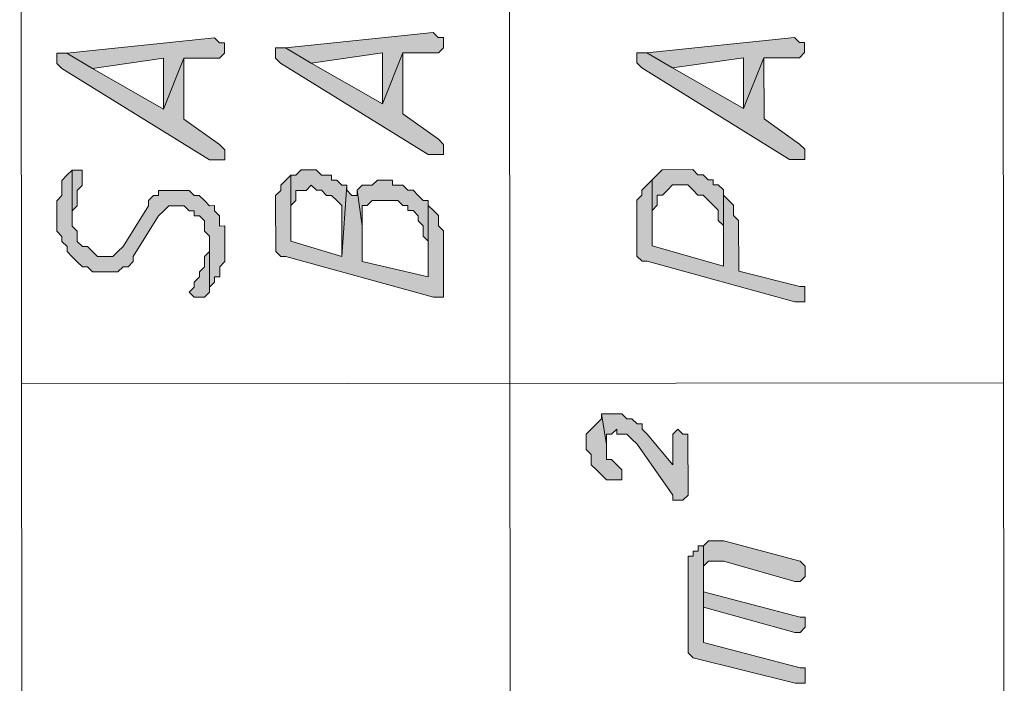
# Model space of a CAD drawing. Header units: inches. Extents: x -5850 to 5646, y 8947 to 13007.
# Tile 457 of 548: x -1246 to -1165, y 10763 to 10819. Entities that reach past the tile are written whole.
import ezdxf

# ---------------------------------------------------------------- set-up
doc = ezdxf.new("R2010")
doc.units = ezdxf.units.IN
doc.header["$MEASUREMENT"] = 0
for name, color, linetype in [('at_Entity', 7, 'Continuous'), ('at_Rect', 7, 'Continuous'), ('at_Solid', 7, 'Continuous')]:
    doc.layers.add(name, color=color, linetype=linetype)

msp = doc.modelspace()

# ---------------------------------------------------------------- hatches: boundary and pattern name
at = {"layer": 'at_Solid', "lineweight": 20}
for points in [[(-1242.493, 10815.804), (-1240.378, 10814.54), (-1234.468, 10815.388), (-1234.464, 10811.166), (-1232.778, 10815.389), (-1229.823, 10815.392), (-1229.399, 10815.816), (-1229.4, 10816.664), (-1229.824, 10816.663), (-1230.243, 10817.081)], [(-1224.331, 10816.244), (-1222.216, 10814.975), (-1216.3, 10815.828), (-1216.297, 10811.606), (-1214.616, 10815.829), (-1211.655, 10815.832), (-1211.232, 10816.256), (-1211.233, 10817.098), (-1211.656, 10817.098), (-1212.081, 10817.521)], [(-1194.34, 10815.847), (-1192.226, 10814.583), (-1186.316, 10815.431), (-1186.312, 10811.209), (-1184.62, 10815.432), (-1181.665, 10815.435), (-1181.247, 10815.859), (-1181.248, 10816.707), (-1181.666, 10816.706), (-1182.09, 10817.124)], [(-1225.172, 10815.82), (-1225.172, 10815.396), (-1224.753, 10814.973), (-1212.495, 10807.383), (-1211.224, 10807.384), (-1211.225, 10808.232), (-1211.649, 10808.655), (-1214.612, 10810.76), (-1214.616, 10815.829), (-1216.297, 10811.606), (-1222.216, 10814.975), (-1224.331, 10816.244), (-1225.173, 10816.244)], [(-1243.334, 10815.38), (-1243.334, 10814.956), (-1242.915, 10814.538), (-1230.657, 10806.943), (-1229.391, 10806.944), (-1229.392, 10807.792), (-1229.816, 10808.215), (-1232.774, 10810.32), (-1232.778, 10815.389), (-1234.464, 10811.166), (-1240.378, 10814.54), (-1242.493, 10815.804), (-1243.335, 10815.804)], [(-1195.182, 10815.423), (-1195.182, 10814.999), (-1194.758, 10814.581), (-1182.505, 10806.986), (-1181.239, 10806.987), (-1181.24, 10807.835), (-1181.658, 10808.258), (-1184.616, 10810.363), (-1184.62, 10815.432), (-1186.312, 10811.209), (-1192.226, 10814.583), (-1194.34, 10815.847), (-1195.182, 10815.847)], [(-1243.323, 10802.286), (-1243.322, 10801.021), (-1242.903, 10800.597), (-1242.903, 10800.173), (-1242.478, 10799.756), (-1242.478, 10799.332), (-1242.054, 10798.908), (-1241.63, 10798.49), (-1241.206, 10798.067), (-1240.787, 10798.067), (-1240.363, 10797.644), (-1238.25, 10797.646), (-1237.832, 10798.07), (-1237.408, 10798.07), (-1236.985, 10798.495), (-1236.985, 10798.913), (-1234.88, 10802.294), (-1234.457, 10802.718), (-1234.033, 10803.142), (-1232.767, 10803.143), (-1232.343, 10802.72), (-1231.919, 10802.72), (-1231.919, 10802.297), (-1231.495, 10802.297), (-1231.077, 10801.874), (-1231.076, 10801.032), (-1230.652, 10800.608), (-1230.647, 10795.963), (-1230.648, 10796.387), (-1230.224, 10796.805), (-1230.225, 10797.229), (-1229.807, 10797.23), (-1229.807, 10798.077), (-1229.384, 10798.501), (-1229.387, 10801.457), (-1229.81, 10801.456), (-1229.811, 10802.299), (-1230.23, 10802.722), (-1230.23, 10803.146), (-1230.654, 10803.145), (-1231.078, 10803.569), (-1231.497, 10803.987), (-1231.92, 10803.986), (-1232.345, 10804.41), (-1234.882, 10804.407), (-1234.882, 10803.984), (-1235.3, 10803.983), (-1235.723, 10803.565), (-1235.723, 10803.141), (-1237.833, 10799.76), (-1238.251, 10799.335), (-1238.675, 10798.911), (-1239.946, 10798.91), (-1240.365, 10799.334), (-1240.789, 10799.757), (-1241.207, 10799.757), (-1241.631, 10800.175), (-1241.632, 10801.022), (-1242.056, 10801.446), (-1242.06, 10806.091), (-1242.484, 10805.667), (-1242.907, 10805.242), (-1242.906, 10803.976), (-1243.324, 10803.558), (-1243.323, 10802.71)], [(-1242.06, 10806.091), (-1242.057, 10801.864), (-1242.057, 10802.711), (-1241.634, 10803.136), (-1241.635, 10804.401), (-1241.212, 10804.826), (-1241.212, 10805.244), (-1241.213, 10806.091), (-1241.636, 10806.091)], [(-1225.161, 10803.15), (-1225.158, 10799.771), (-1225.158, 10799.347), (-1224.739, 10798.924), (-1224.315, 10798.924), (-1212.061, 10795.556), (-1211.213, 10795.557), (-1211.217, 10799.783), (-1211.218, 10801.049), (-1211.642, 10801.473), (-1211.643, 10802.315), (-1212.067, 10802.738), (-1212.492, 10803.162), (-1212.492, 10803.585), (-1212.486, 10797.245), (-1217.975, 10798.512), (-1217.977, 10801.467), (-1218.404, 10804.422), (-1218.403, 10803.998), (-1218.827, 10803.998), (-1219.251, 10804.421), (-1219.252, 10804.845), (-1219.67, 10798.928), (-1223.893, 10800.19), (-1223.898, 10805.683), (-1224.321, 10805.259), (-1224.744, 10804.84), (-1224.744, 10804.417), (-1225.162, 10803.992), (-1225.161, 10803.574)], [(-1223.898, 10805.683), (-1223.895, 10803.151), (-1223.472, 10803.576), (-1223.473, 10804.418), (-1222.631, 10804.418), (-1222.207, 10804.843), (-1221.783, 10804.419), (-1221.359, 10804.42), (-1220.941, 10803.996), (-1220.517, 10803.996), (-1220.093, 10803.579), (-1219.674, 10803.155), (-1219.67, 10798.928), (-1219.252, 10804.845), (-1219.675, 10804.845), (-1220.094, 10805.263), (-1220.518, 10805.262), (-1220.518, 10805.686), (-1221.36, 10805.685), (-1221.784, 10806.109), (-1223.05, 10806.108), (-1223.474, 10805.683)], [(-1193.907, 10805.286), (-1193.905, 10802.754), (-1193.481, 10803.179), (-1193.482, 10804.021), (-1193.058, 10804.021), (-1192.641, 10804.445), (-1192.217, 10804.869), (-1190.951, 10804.87), (-1190.527, 10804.447), (-1190.103, 10804.024), (-1189.679, 10804.024), (-1189.261, 10803.606), (-1188.836, 10803.183), (-1188.412, 10802.759), (-1188.411, 10801.912), (-1187.987, 10801.494), (-1187.984, 10798.115), (-1187.99, 10804.449), (-1188.414, 10804.873), (-1188.838, 10804.872), (-1188.838, 10805.291), (-1189.262, 10805.29), (-1189.681, 10805.714), (-1190.104, 10805.713), (-1190.529, 10806.137), (-1193.06, 10806.134), (-1193.484, 10805.71)], [(-1218.404, 10804.422), (-1217.977, 10801.467), (-1217.979, 10803.157), (-1217.56, 10803.157), (-1217.137, 10803.581), (-1215.024, 10803.583), (-1214.605, 10803.16), (-1214.181, 10803.16), (-1214.181, 10802.736), (-1213.757, 10802.737), (-1213.333, 10802.313), (-1213.332, 10801.889), (-1212.908, 10801.472), (-1212.907, 10800.624), (-1212.489, 10800.201), (-1212.486, 10797.245), (-1212.492, 10803.585), (-1212.91, 10803.585), (-1213.334, 10804.003), (-1213.758, 10804.426), (-1214.182, 10804.426), (-1214.606, 10804.849), (-1215.449, 10804.849), (-1215.449, 10805.267), (-1216.715, 10805.266), (-1217.138, 10804.847), (-1217.98, 10804.846)], [(-1195.171, 10802.753), (-1195.168, 10799.374), (-1195.167, 10798.95), (-1194.743, 10798.532), (-1194.325, 10798.533), (-1182.071, 10795.159), (-1181.229, 10795.159), (-1181.229, 10796.007), (-1181.23, 10796.431), (-1181.648, 10796.431), (-1186.718, 10797.692), (-1186.722, 10801.913), (-1187.146, 10802.337), (-1187.147, 10803.184), (-1187.571, 10803.608), (-1187.989, 10804.026), (-1187.99, 10804.449), (-1187.984, 10798.115), (-1193.902, 10799.799), (-1193.907, 10805.286), (-1194.331, 10804.867), (-1194.748, 10804.443), (-1194.748, 10804.019), (-1195.172, 10803.601), (-1195.171, 10803.177)], [(-1232.337, 10795.961), (-1231.913, 10795.538), (-1231.071, 10795.539), (-1230.647, 10795.963), (-1230.651, 10800.184), (-1230.65, 10799.342), (-1231.074, 10798.918), (-1231.073, 10798.076), (-1231.491, 10797.652), (-1231.491, 10797.228), (-1231.914, 10796.804), (-1231.914, 10796.386)], [(-1199.381, 10783.739), (-1199.38, 10782.897), (-1198.956, 10782.474), (-1198.955, 10781.626), (-1198.531, 10781.209), (-1198.107, 10780.785), (-1197.688, 10780.362), (-1196.422, 10780.363), (-1196.423, 10781.21), (-1196.842, 10781.628), (-1197.266, 10782.052), (-1197.69, 10782.051), (-1197.691, 10783.323), (-1198.111, 10785.854), (-1198.111, 10785.43), (-1198.534, 10785.012), (-1198.958, 10784.587), (-1199.381, 10784.163)], [(-1198.111, 10785.854), (-1197.691, 10783.323), (-1197.691, 10784.165), (-1197.268, 10784.165), (-1196.844, 10784.589), (-1196.844, 10784.166), (-1196.002, 10784.166), (-1195.578, 10783.743), (-1195.153, 10783.325), (-1192.194, 10779.101), (-1192.194, 10778.677), (-1191.352, 10778.678), (-1190.928, 10779.102), (-1190.933, 10784.171), (-1191.357, 10784.17), (-1191.775, 10784.594), (-1192.199, 10784.17), (-1192.196, 10781.632), (-1194.312, 10784.168), (-1194.731, 10784.591), (-1194.731, 10785.015), (-1195.155, 10785.015), (-1195.579, 10785.433), (-1196.003, 10785.432), (-1196.427, 10785.856), (-1197.693, 10785.854)], [(-1189.653, 10774.882), (-1189.649, 10769.813), (-1189.651, 10772.768), (-1189.652, 10773.192), (-1189.234, 10773.611), (-1187.962, 10773.612), (-1182.05, 10771.927), (-1181.626, 10771.928), (-1181.208, 10772.352), (-1181.209, 10772.776), (-1181.209, 10773.2), (-1181.628, 10773.617), (-1187.964, 10775.307), (-1189.235, 10775.306)], [(-1190.923, 10773.191), (-1190.917, 10766.008), (-1190.492, 10765.585), (-1182.042, 10763.479), (-1181.2, 10763.48), (-1181.201, 10764.327), (-1181.201, 10764.751), (-1181.62, 10764.751), (-1189.646, 10766.852), (-1189.653, 10774.882), (-1190.077, 10774.881), (-1190.077, 10774.457), (-1190.5, 10774.457), (-1190.5, 10774.033), (-1190.924, 10774.033), (-1190.923, 10773.609)], [(-1189.649, 10769.813), (-1182.046, 10767.706), (-1181.622, 10767.706), (-1181.204, 10768.131), (-1181.205, 10768.549), (-1181.205, 10768.973), (-1181.623, 10768.972), (-1189.65, 10771.079), (-1189.651, 10772.768)]]:
    msp.add_hatch(color=7, dxfattribs=at).paths.add_polyline_path(points)

# ---------------------------------------------------------------- linework, layer by layer
at = {"layer": 'at_Entity', "color": 7, "lineweight": 20}
for p, q in [((-1205.644, 10703.478), (-1205.864, 10949.738)), ((-1230.243, 10817.081), (-1242.493, 10815.804)), ((-1229.824, 10816.663), (-1230.243, 10817.081)), ((-1212.081, 10817.521), (-1224.331, 10816.244)), ((-1211.656, 10817.098), (-1212.081, 10817.521)), ((-1211.233, 10817.098), (-1211.656, 10817.098)), ((-1211.232, 10816.256), (-1211.233, 10817.098)), ((-1182.09, 10817.124), (-1194.34, 10815.847)), ((-1181.666, 10816.706), (-1182.09, 10817.124)), ((-1229.4, 10816.664), (-1229.824, 10816.663)), ((-1229.399, 10815.816), (-1229.4, 10816.664)), ((-1224.331, 10816.244), (-1225.173, 10816.244)), ((-1225.173, 10816.244), (-1225.172, 10815.82)), ((-1224.331, 10816.244), (-1222.216, 10814.975)), ((-1222.216, 10814.975), (-1224.331, 10816.244)), ((-1211.655, 10815.832), (-1211.232, 10816.256)), ((-1181.248, 10816.707), (-1181.666, 10816.706)), ((-1181.247, 10815.859), (-1181.248, 10816.707)), ((-1242.493, 10815.804), (-1243.335, 10815.804)), ((-1243.335, 10815.804), (-1243.334, 10815.38)), ((-1243.334, 10815.38), (-1243.334, 10814.956)), ((-1242.493, 10815.804), (-1240.378, 10814.54)), ((-1240.378, 10814.54), (-1242.493, 10815.804)), ((-1240.378, 10814.54), (-1234.468, 10815.388)), ((-1234.468, 10815.388), (-1234.464, 10811.166)), ((-1234.464, 10811.166), (-1232.778, 10815.389)), ((-1232.778, 10815.389), (-1234.464, 10811.166)), ((-1232.778, 10815.389), (-1229.823, 10815.392)), ((-1232.774, 10810.32), (-1232.778, 10815.389)), ((-1229.823, 10815.392), (-1229.399, 10815.816)), ((-1225.172, 10815.82), (-1225.172, 10815.396)), ((-1225.172, 10815.396), (-1224.753, 10814.973)), ((-1222.216, 10814.975), (-1216.3, 10815.828)), ((-1216.3, 10815.828), (-1216.297, 10811.606)), ((-1216.297, 10811.606), (-1214.616, 10815.829)), ((-1214.616, 10815.829), (-1216.297, 10811.606)), ((-1214.616, 10815.829), (-1211.655, 10815.832)), ((-1214.612, 10810.76), (-1214.616, 10815.829)), ((-1194.34, 10815.847), (-1195.182, 10815.847)), ((-1195.182, 10815.847), (-1195.182, 10815.423)), ((-1195.182, 10815.423), (-1195.182, 10814.999)), ((-1194.34, 10815.847), (-1192.226, 10814.583)), ((-1192.226, 10814.583), (-1194.34, 10815.847)), ((-1192.226, 10814.583), (-1186.316, 10815.431)), ((-1186.316, 10815.431), (-1186.312, 10811.209)), ((-1186.312, 10811.209), (-1184.62, 10815.432)), ((-1184.62, 10815.432), (-1186.312, 10811.209)), ((-1184.62, 10815.432), (-1181.665, 10815.435)), ((-1184.616, 10810.363), (-1184.62, 10815.432)), ((-1181.665, 10815.435), (-1181.247, 10815.859)), ((-1243.334, 10814.956), (-1242.915, 10814.538)), ((-1242.915, 10814.538), (-1230.657, 10806.943)), ((-1234.464, 10811.166), (-1240.378, 10814.54)), ((-1224.753, 10814.973), (-1212.495, 10807.383)), ((-1216.297, 10811.606), (-1222.216, 10814.975)), ((-1195.182, 10814.999), (-1194.758, 10814.581)), ((-1194.758, 10814.581), (-1182.505, 10806.986)), ((-1186.312, 10811.209), (-1192.226, 10814.583)), ((-1211.649, 10808.655), (-1214.612, 10810.76)), ((-1229.816, 10808.215), (-1232.774, 10810.32)), ((-1181.658, 10808.258), (-1184.616, 10810.363)), ((-1229.392, 10807.792), (-1229.816, 10808.215)), ((-1211.225, 10808.232), (-1211.649, 10808.655)), ((-1211.224, 10807.384), (-1211.225, 10808.232)), ((-1211.225, 10808.232), (-1211.225, 10808.232)), ((-1181.24, 10807.835), (-1181.658, 10808.258)), ((-1229.391, 10806.944), (-1229.392, 10807.792)), ((-1229.392, 10807.792), (-1229.392, 10807.792)), ((-1212.495, 10807.383), (-1211.224, 10807.384)), ((-1181.239, 10806.987), (-1181.24, 10807.835)), ((-1181.24, 10807.835), (-1181.24, 10807.835)), ((-1230.657, 10806.943), (-1229.391, 10806.944)), ((-1182.505, 10806.986), (-1181.239, 10806.987)), ((-1242.484, 10805.667), (-1242.907, 10805.242)), ((-1242.06, 10806.091), (-1242.484, 10805.667)), ((-1242.484, 10805.667), (-1242.484, 10805.667)), ((-1242.06, 10806.091), (-1242.057, 10801.864)), ((-1241.636, 10806.091), (-1242.06, 10806.091)), ((-1242.056, 10801.446), (-1242.06, 10806.091)), ((-1242.06, 10806.091), (-1242.06, 10806.091)), ((-1241.213, 10806.091), (-1241.636, 10806.091)), ((-1241.212, 10805.244), (-1241.213, 10806.091)), ((-1223.898, 10805.683), (-1224.321, 10805.259)), ((-1223.898, 10805.683), (-1223.895, 10803.151)), ((-1223.474, 10805.683), (-1223.898, 10805.683)), ((-1223.893, 10800.19), (-1223.898, 10805.683)), ((-1223.05, 10806.108), (-1223.474, 10805.683)), ((-1221.784, 10806.109), (-1223.05, 10806.108)), ((-1221.36, 10805.685), (-1221.784, 10806.109)), ((-1220.518, 10805.686), (-1221.36, 10805.685)), ((-1220.518, 10805.262), (-1220.518, 10805.686)), ((-1193.484, 10805.71), (-1193.907, 10805.286)), ((-1193.06, 10806.134), (-1193.484, 10805.71)), ((-1193.484, 10805.71), (-1193.484, 10805.71)), ((-1190.529, 10806.137), (-1193.06, 10806.134)), ((-1190.104, 10805.713), (-1190.529, 10806.137)), ((-1189.681, 10805.714), (-1190.104, 10805.713)), ((-1189.262, 10805.29), (-1189.681, 10805.714)), ((-1242.907, 10805.242), (-1242.906, 10803.976)), ((-1241.635, 10804.401), (-1241.212, 10804.826)), ((-1241.212, 10804.826), (-1241.212, 10805.244)), ((-1224.321, 10805.259), (-1224.744, 10804.84)), ((-1224.744, 10804.84), (-1224.744, 10804.417)), ((-1224.321, 10805.259), (-1224.321, 10805.259)), ((-1222.631, 10804.418), (-1222.207, 10804.843)), ((-1222.207, 10804.843), (-1222.207, 10804.843)), ((-1222.207, 10804.843), (-1221.783, 10804.419)), ((-1220.094, 10805.263), (-1220.518, 10805.262)), ((-1219.675, 10804.845), (-1220.094, 10805.263)), ((-1219.252, 10804.845), (-1219.675, 10804.845)), ((-1219.67, 10798.928), (-1219.252, 10804.845)), ((-1219.252, 10804.845), (-1219.67, 10798.928)), ((-1219.251, 10804.421), (-1219.252, 10804.845)), ((-1217.98, 10804.846), (-1218.404, 10804.422)), ((-1217.138, 10804.847), (-1217.98, 10804.846)), ((-1216.715, 10805.266), (-1217.138, 10804.847)), ((-1215.449, 10805.267), (-1216.715, 10805.266)), ((-1215.449, 10804.849), (-1215.449, 10805.267)), ((-1214.606, 10804.849), (-1215.449, 10804.849)), ((-1214.182, 10804.426), (-1214.606, 10804.849)), ((-1194.331, 10804.867), (-1194.748, 10804.443)), ((-1193.907, 10805.286), (-1194.331, 10804.867)), ((-1194.331, 10804.867), (-1194.331, 10804.867)), ((-1193.907, 10805.286), (-1193.905, 10802.754)), ((-1193.902, 10799.799), (-1193.907, 10805.286)), ((-1192.641, 10804.445), (-1192.217, 10804.869)), ((-1192.217, 10804.869), (-1190.951, 10804.87)), ((-1190.951, 10804.87), (-1190.527, 10804.447)), ((-1188.838, 10805.291), (-1189.262, 10805.29)), ((-1188.838, 10804.872), (-1188.838, 10805.291)), ((-1188.414, 10804.873), (-1188.838, 10804.872)), ((-1187.99, 10804.449), (-1188.414, 10804.873)), ((-1242.906, 10803.976), (-1243.324, 10803.558)), ((-1241.634, 10803.136), (-1241.635, 10804.401)), ((-1235.3, 10803.983), (-1235.723, 10803.565)), ((-1234.882, 10803.984), (-1235.3, 10803.983)), ((-1232.345, 10804.41), (-1234.882, 10804.407)), ((-1234.882, 10804.407), (-1234.882, 10803.984)), ((-1231.92, 10803.986), (-1232.345, 10804.41)), ((-1231.497, 10803.987), (-1231.92, 10803.986)), ((-1231.078, 10803.569), (-1231.497, 10803.987)), ((-1224.744, 10804.417), (-1225.162, 10803.992)), ((-1225.162, 10803.992), (-1225.161, 10803.574)), ((-1223.472, 10803.576), (-1223.473, 10804.418)), ((-1223.473, 10804.418), (-1222.631, 10804.418)), ((-1221.783, 10804.419), (-1221.359, 10804.42)), ((-1221.359, 10804.42), (-1220.941, 10803.996)), ((-1220.941, 10803.996), (-1220.517, 10803.996)), ((-1220.517, 10803.996), (-1220.093, 10803.579)), ((-1218.827, 10803.998), (-1219.251, 10804.421)), ((-1218.403, 10803.998), (-1218.827, 10803.998)), ((-1218.404, 10804.422), (-1217.977, 10801.467)), ((-1217.977, 10801.467), (-1218.404, 10804.422)), ((-1218.404, 10804.422), (-1218.403, 10803.998)), ((-1213.758, 10804.426), (-1214.182, 10804.426)), ((-1213.334, 10804.003), (-1213.758, 10804.426)), ((-1212.91, 10803.585), (-1213.334, 10804.003)), ((-1213.334, 10804.003), (-1213.334, 10804.003)), ((-1194.748, 10804.019), (-1195.172, 10803.601)), ((-1194.748, 10804.443), (-1194.748, 10804.019)), ((-1193.481, 10803.179), (-1193.482, 10804.021)), ((-1193.482, 10804.021), (-1193.058, 10804.021)), ((-1193.058, 10804.021), (-1192.641, 10804.445)), ((-1192.641, 10804.445), (-1192.641, 10804.445)), ((-1190.527, 10804.447), (-1190.527, 10804.447)), ((-1190.527, 10804.447), (-1190.103, 10804.024)), ((-1190.103, 10804.024), (-1189.679, 10804.024)), ((-1189.679, 10804.024), (-1189.261, 10803.606)), ((-1187.984, 10798.115), (-1187.99, 10804.449)), ((-1187.989, 10804.026), (-1187.99, 10804.449)), ((-1187.99, 10804.449), (-1187.984, 10798.115)), ((-1187.571, 10803.608), (-1187.989, 10804.026)), ((-1243.324, 10803.558), (-1243.323, 10802.71)), ((-1242.057, 10802.711), (-1241.634, 10803.136)), ((-1235.723, 10803.141), (-1237.833, 10799.76)), ((-1235.723, 10803.565), (-1235.723, 10803.141)), ((-1234.457, 10802.718), (-1234.033, 10803.142)), ((-1234.033, 10803.142), (-1232.767, 10803.143)), ((-1232.767, 10803.143), (-1232.343, 10802.72)), ((-1230.654, 10803.145), (-1231.078, 10803.569)), ((-1231.078, 10803.569), (-1231.078, 10803.569)), ((-1230.23, 10803.146), (-1230.654, 10803.145)), ((-1230.23, 10802.722), (-1230.23, 10803.146)), ((-1225.161, 10803.574), (-1225.161, 10803.15)), ((-1225.161, 10803.15), (-1225.158, 10799.771)), ((-1223.895, 10803.151), (-1223.472, 10803.576)), ((-1223.895, 10803.151), (-1223.895, 10803.151)), ((-1220.093, 10803.579), (-1220.093, 10803.579)), ((-1220.093, 10803.579), (-1219.674, 10803.155)), ((-1219.674, 10803.155), (-1219.67, 10798.928)), ((-1217.977, 10801.467), (-1217.979, 10803.157)), ((-1217.979, 10803.157), (-1217.56, 10803.157)), ((-1217.56, 10803.157), (-1217.137, 10803.581)), ((-1217.137, 10803.581), (-1215.024, 10803.583)), ((-1215.024, 10803.583), (-1214.605, 10803.16)), ((-1214.605, 10803.16), (-1214.181, 10803.16)), ((-1214.181, 10803.16), (-1214.181, 10802.736)), ((-1212.492, 10803.585), (-1212.91, 10803.585)), ((-1212.486, 10797.245), (-1212.492, 10803.585)), ((-1212.492, 10803.162), (-1212.492, 10803.585)), ((-1212.492, 10803.585), (-1212.486, 10797.245)), ((-1212.067, 10802.738), (-1212.492, 10803.162)), ((-1195.172, 10803.601), (-1195.171, 10803.177)), ((-1195.171, 10803.177), (-1195.171, 10802.753)), ((-1193.905, 10802.754), (-1193.481, 10803.179)), ((-1189.261, 10803.606), (-1188.836, 10803.183)), ((-1188.836, 10803.183), (-1188.836, 10803.183)), ((-1188.836, 10803.183), (-1188.412, 10802.759)), ((-1187.147, 10803.184), (-1187.571, 10803.608)), ((-1187.571, 10803.608), (-1187.571, 10803.608)), ((-1187.146, 10802.337), (-1187.147, 10803.184)), ((-1243.323, 10802.71), (-1243.323, 10802.286)), ((-1243.323, 10802.286), (-1243.322, 10801.021)), ((-1242.057, 10801.864), (-1242.057, 10802.711)), ((-1236.985, 10798.913), (-1234.88, 10802.294)), ((-1234.88, 10802.294), (-1234.457, 10802.718)), ((-1234.457, 10802.718), (-1234.457, 10802.718)), ((-1232.343, 10802.72), (-1231.919, 10802.72)), ((-1231.919, 10802.72), (-1231.919, 10802.297)), ((-1231.919, 10802.297), (-1231.495, 10802.297)), ((-1231.495, 10802.297), (-1231.077, 10801.874)), ((-1229.811, 10802.299), (-1230.23, 10802.722)), ((-1229.81, 10801.456), (-1229.811, 10802.299)), ((-1214.181, 10802.736), (-1213.757, 10802.737)), ((-1213.757, 10802.737), (-1213.333, 10802.313)), ((-1213.333, 10802.313), (-1213.332, 10801.889)), ((-1211.643, 10802.315), (-1212.067, 10802.738)), ((-1212.067, 10802.738), (-1212.067, 10802.738)), ((-1211.642, 10801.473), (-1211.643, 10802.315)), ((-1195.171, 10802.753), (-1195.168, 10799.374)), ((-1193.905, 10802.754), (-1193.905, 10802.754)), ((-1188.412, 10802.759), (-1188.411, 10801.912)), ((-1186.722, 10801.913), (-1187.146, 10802.337)), ((-1241.632, 10801.022), (-1242.056, 10801.446)), ((-1231.077, 10801.874), (-1231.076, 10801.032)), ((-1229.387, 10801.457), (-1229.81, 10801.456)), ((-1229.384, 10798.501), (-1229.387, 10801.457)), ((-1217.975, 10798.512), (-1217.977, 10801.467)), ((-1213.332, 10801.889), (-1212.908, 10801.472)), ((-1212.908, 10801.472), (-1212.907, 10800.624)), ((-1211.218, 10801.049), (-1211.642, 10801.473)), ((-1188.411, 10801.912), (-1187.987, 10801.494)), ((-1187.987, 10801.494), (-1187.984, 10798.115)), ((-1186.718, 10797.692), (-1186.722, 10801.913)), ((-1243.322, 10801.021), (-1242.903, 10800.597)), ((-1242.903, 10800.597), (-1242.903, 10800.173)), ((-1241.631, 10800.175), (-1241.632, 10801.022)), ((-1231.076, 10801.032), (-1230.652, 10800.608)), ((-1230.652, 10800.608), (-1230.647, 10795.963)), ((-1212.907, 10800.624), (-1212.489, 10800.201)), ((-1211.217, 10799.783), (-1211.218, 10801.049)), ((-1242.903, 10800.173), (-1242.903, 10800.173)), ((-1242.903, 10800.173), (-1242.478, 10799.756)), ((-1241.207, 10799.757), (-1241.631, 10800.175)), ((-1230.647, 10795.963), (-1230.651, 10800.184)), ((-1230.651, 10800.184), (-1230.65, 10799.342)), ((-1225.158, 10799.771), (-1225.158, 10799.347)), ((-1219.67, 10798.928), (-1223.893, 10800.19)), ((-1212.489, 10800.201), (-1212.486, 10797.245)), ((-1211.213, 10795.557), (-1211.217, 10799.783)), ((-1187.984, 10798.115), (-1193.902, 10799.799)), ((-1242.478, 10799.756), (-1242.478, 10799.332)), ((-1242.478, 10799.332), (-1242.054, 10798.908)), ((-1240.789, 10799.757), (-1241.207, 10799.757)), ((-1240.365, 10799.334), (-1240.789, 10799.757)), ((-1239.946, 10798.91), (-1240.365, 10799.334)), ((-1240.365, 10799.334), (-1240.365, 10799.334)), ((-1238.251, 10799.335), (-1238.675, 10798.911)), ((-1237.833, 10799.76), (-1238.251, 10799.335)), ((-1238.251, 10799.335), (-1238.251, 10799.335)), ((-1230.65, 10799.342), (-1231.074, 10798.918)), ((-1225.158, 10799.347), (-1224.739, 10798.924)), ((-1195.168, 10799.374), (-1195.167, 10798.95)), ((-1195.167, 10798.95), (-1194.743, 10798.532)), ((-1242.054, 10798.908), (-1242.054, 10798.908)), ((-1242.054, 10798.908), (-1241.63, 10798.49)), ((-1241.63, 10798.49), (-1241.63, 10798.49)), ((-1241.63, 10798.49), (-1241.206, 10798.067)), ((-1238.675, 10798.911), (-1239.946, 10798.91)), ((-1237.408, 10798.07), (-1236.985, 10798.495)), ((-1236.985, 10798.495), (-1236.985, 10798.913)), ((-1231.074, 10798.918), (-1231.073, 10798.076)), ((-1229.807, 10798.077), (-1229.384, 10798.501)), ((-1224.739, 10798.924), (-1224.315, 10798.924)), ((-1224.315, 10798.924), (-1212.061, 10795.556)), ((-1212.486, 10797.245), (-1217.975, 10798.512)), ((-1194.743, 10798.532), (-1194.325, 10798.533)), ((-1194.325, 10798.533), (-1182.071, 10795.159)), ((-1241.206, 10798.067), (-1240.787, 10798.067)), ((-1240.787, 10798.067), (-1240.363, 10797.644)), ((-1240.363, 10797.644), (-1238.25, 10797.646)), ((-1238.25, 10797.646), (-1237.832, 10798.07)), ((-1237.832, 10798.07), (-1237.408, 10798.07)), ((-1231.073, 10798.076), (-1231.491, 10797.652)), ((-1231.491, 10797.652), (-1231.491, 10797.228)), ((-1229.807, 10797.23), (-1229.807, 10798.077)), ((-1181.648, 10796.431), (-1186.718, 10797.692)), ((-1231.491, 10797.228), (-1231.914, 10796.804)), ((-1231.914, 10796.804), (-1231.914, 10796.386)), ((-1230.648, 10796.387), (-1230.224, 10796.805)), ((-1230.225, 10797.229), (-1229.807, 10797.23)), ((-1230.224, 10796.805), (-1230.225, 10797.229)), ((-1231.914, 10796.386), (-1232.337, 10795.961)), ((-1232.337, 10795.961), (-1232.337, 10795.961)), ((-1232.337, 10795.961), (-1231.913, 10795.538)), ((-1231.914, 10796.386), (-1231.914, 10796.386)), ((-1231.071, 10795.539), (-1230.647, 10795.963)), ((-1230.647, 10795.963), (-1230.648, 10796.387)), ((-1181.23, 10796.431), (-1181.648, 10796.431)), ((-1181.229, 10796.007), (-1181.23, 10796.431)), ((-1181.229, 10795.159), (-1181.229, 10796.007)), ((-1231.913, 10795.538), (-1231.071, 10795.539)), ((-1212.061, 10795.556), (-1211.213, 10795.557)), ((-1182.071, 10795.159), (-1181.229, 10795.159)), ((-1246.266, 10788.348), (-1164.744, 10788.421)), ((-1198.111, 10785.43), (-1198.534, 10785.012)), ((-1198.111, 10785.854), (-1197.691, 10783.323)), ((-1197.693, 10785.854), (-1198.111, 10785.854)), ((-1197.691, 10783.323), (-1198.111, 10785.854)), ((-1198.111, 10785.854), (-1198.111, 10785.43)), ((-1196.427, 10785.856), (-1197.693, 10785.854)), ((-1196.003, 10785.432), (-1196.427, 10785.856)), ((-1195.579, 10785.433), (-1196.003, 10785.432)), ((-1195.155, 10785.015), (-1195.579, 10785.433)), ((-1198.958, 10784.587), (-1199.381, 10784.163)), ((-1198.534, 10785.012), (-1198.958, 10784.587)), ((-1198.958, 10784.587), (-1198.958, 10784.587)), ((-1198.534, 10785.012), (-1198.534, 10785.012)), ((-1197.268, 10784.165), (-1196.844, 10784.589)), ((-1196.844, 10784.589), (-1196.844, 10784.166)), ((-1194.731, 10785.015), (-1195.155, 10785.015)), ((-1194.731, 10784.591), (-1194.731, 10785.015)), ((-1194.312, 10784.168), (-1194.731, 10784.591)), ((-1191.775, 10784.594), (-1192.199, 10784.17)), ((-1191.357, 10784.17), (-1191.775, 10784.594)), ((-1199.381, 10784.163), (-1199.381, 10783.739)), ((-1199.381, 10783.739), (-1199.38, 10782.897)), ((-1197.691, 10783.323), (-1197.691, 10784.165)), ((-1197.691, 10784.165), (-1197.268, 10784.165)), ((-1196.844, 10784.166), (-1196.002, 10784.166)), ((-1196.002, 10784.166), (-1195.578, 10783.743)), ((-1195.578, 10783.743), (-1195.578, 10783.743)), ((-1195.578, 10783.743), (-1195.153, 10783.325)), ((-1192.196, 10781.632), (-1194.312, 10784.168)), ((-1194.312, 10784.168), (-1194.312, 10784.168)), ((-1192.199, 10784.17), (-1192.196, 10781.632)), ((-1190.933, 10784.171), (-1191.357, 10784.17)), ((-1190.928, 10779.102), (-1190.933, 10784.171)), ((-1199.38, 10782.897), (-1198.956, 10782.474)), ((-1197.69, 10782.051), (-1197.691, 10783.323)), ((-1195.153, 10783.325), (-1192.194, 10779.101)), ((-1198.956, 10782.474), (-1198.955, 10781.626)), ((-1197.266, 10782.052), (-1197.69, 10782.051)), ((-1196.842, 10781.628), (-1197.266, 10782.052)), ((-1198.955, 10781.626), (-1198.531, 10781.209)), ((-1198.531, 10781.209), (-1198.107, 10780.785)), ((-1196.423, 10781.21), (-1196.842, 10781.628)), ((-1196.842, 10781.628), (-1196.842, 10781.628)), ((-1196.422, 10780.363), (-1196.423, 10781.21)), ((-1198.107, 10780.785), (-1198.107, 10780.785)), ((-1198.107, 10780.785), (-1197.688, 10780.362)), ((-1197.688, 10780.362), (-1196.422, 10780.363)), ((-1192.194, 10779.101), (-1192.194, 10778.677)), ((-1192.194, 10778.677), (-1191.352, 10778.678)), ((-1191.352, 10778.678), (-1190.928, 10779.102)), ((-1189.235, 10775.306), (-1189.653, 10774.882)), ((-1187.964, 10775.307), (-1189.235, 10775.306)), ((-1181.628, 10773.617), (-1187.964, 10775.307)), ((-1190.077, 10774.457), (-1190.5, 10774.457)), ((-1190.5, 10774.457), (-1190.5, 10774.033)), ((-1189.653, 10774.882), (-1190.077, 10774.881)), ((-1190.077, 10774.881), (-1190.077, 10774.457)), ((-1189.653, 10774.882), (-1189.649, 10769.813)), ((-1189.646, 10766.852), (-1189.653, 10774.882)), ((-1190.5, 10774.033), (-1190.924, 10774.033)), ((-1190.924, 10774.033), (-1190.923, 10773.609)), ((-1190.923, 10773.609), (-1190.923, 10773.191)), ((-1189.652, 10773.192), (-1189.234, 10773.611)), ((-1189.234, 10773.611), (-1187.962, 10773.612)), ((-1187.962, 10773.612), (-1182.05, 10771.927)), ((-1181.209, 10773.2), (-1181.628, 10773.617)), ((-1190.923, 10773.191), (-1190.917, 10766.008)), ((-1189.651, 10772.768), (-1189.652, 10773.192)), ((-1181.209, 10772.776), (-1181.209, 10773.2)), ((-1189.65, 10771.079), (-1189.651, 10772.768)), ((-1189.651, 10772.768), (-1189.649, 10769.813)), ((-1189.649, 10769.813), (-1189.651, 10772.768)), ((-1181.626, 10771.928), (-1181.208, 10772.352)), ((-1181.208, 10772.352), (-1181.209, 10772.776)), ((-1182.05, 10771.927), (-1181.626, 10771.928)), ((-1181.623, 10768.972), (-1189.65, 10771.079)), ((-1189.649, 10769.813), (-1182.046, 10767.706)), ((-1181.205, 10768.973), (-1181.623, 10768.972)), ((-1181.205, 10768.549), (-1181.205, 10768.973)), ((-1181.622, 10767.706), (-1181.204, 10768.131)), ((-1181.204, 10768.131), (-1181.205, 10768.549)), ((-1182.046, 10767.706), (-1181.622, 10767.706)), ((-1181.62, 10764.751), (-1189.646, 10766.852)), ((-1190.917, 10766.008), (-1190.917, 10766.008)), ((-1190.917, 10766.008), (-1190.492, 10765.585)), ((-1190.492, 10765.585), (-1182.042, 10763.479)), ((-1181.201, 10764.751), (-1181.62, 10764.751)), ((-1181.201, 10764.327), (-1181.201, 10764.751)), ((-1181.2, 10763.48), (-1181.201, 10764.327)), ((-1182.042, 10763.479), (-1181.2, 10763.48))]:
    msp.add_line(p, q, dxfattribs=at)
at = {"layer": 'at_Rect', "color": 7, "lineweight": 20}
for p, q in [((-1246.41, 10949.701), (-1246.191, 10703.442)), ((-1164.668, 10703.515), (-1164.888, 10949.774))]:
    msp.add_line(p, q, dxfattribs=at)

doc.saveas('drawing.dxf')
